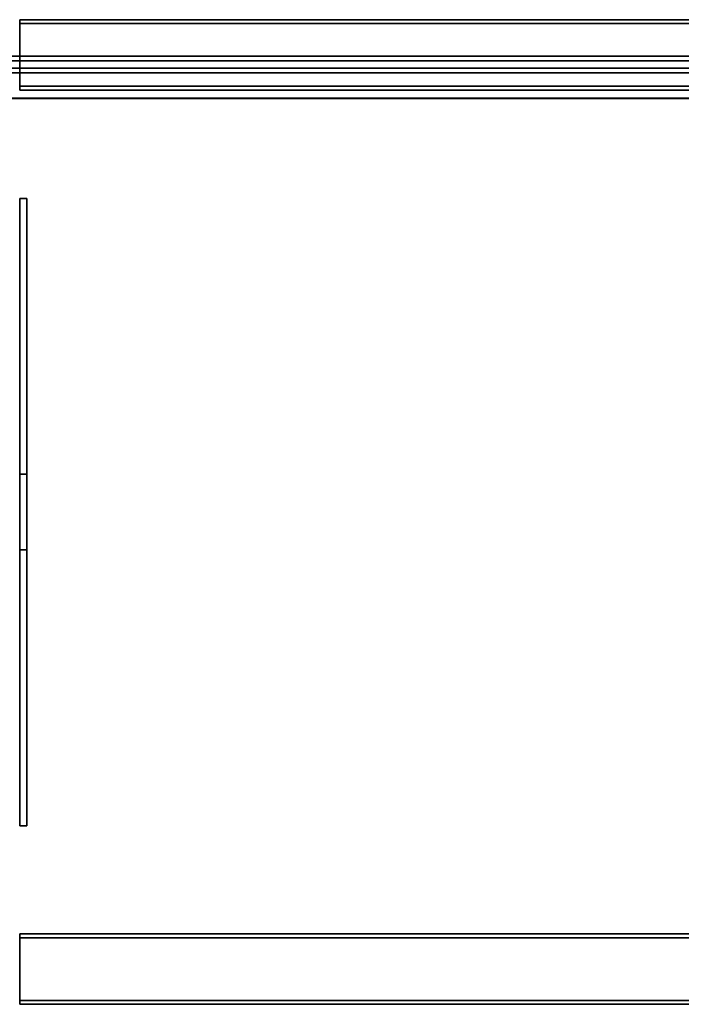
# Model space of a CAD drawing. Extents: x 13429 to 13460.1, y 572.8 to 605.1.
# Tile 132 of 341: x 13448.696 to 13449.166, y 579.596 to 580.296. Entities that reach past the tile are written whole.
import ezdxf

# ---------------------------------------------------------------- set-up
doc = ezdxf.new("R2010")
doc.units = 0
doc.header["$LTSCALE"] = 150
doc.header["$MEASUREMENT"] = 0
doc.layers.add('3DFACE_PLATE', color=7, linetype='CONTINUOUS')
doc.layers.add('3DFACE_SHAPE', color=7, linetype='CONTINUOUS')

msp = doc.modelspace()

# ---------------------------------------------------------------- linework, layer by layer
at = {"layer": '3DFACE_PLATE', "color": 6}
for points, invisible_edges in [([(13448.70084, 579.919, 0.035), (13448.69584, 579.919, 0.035), (13448.70084, 580.169, 0.035)], 2), ([(13448.69584, 579.919, 0.035), (13448.69584, 580.169, 0.035), (13448.70084, 580.169, 0.035)], 12), ([(13448.70084, 580.169, 0.18), (13448.69584, 580.169, 0.18), (13448.70084, 579.919, 0.18)], 2), ([(13448.69584, 580.169, 0.18), (13448.69584, 579.919, 0.18), (13448.70084, 579.919, 0.18)], 12), ([(13448.70084, 580.169, 0.035), (13448.69584, 580.169, 0.035), (13448.70084, 580.169, 0.18)], 2), ([(13448.69584, 580.169, 0.035), (13448.69584, 580.169, 0.18), (13448.70084, 580.169, 0.18)], 12), ([(13448.70084, 580.169, 0.035), (13448.70084, 580.169, 0.18), (13448.70084, 579.919, 0.035)], 2), ([(13448.70084, 580.169, 0.18), (13448.70084, 579.919, 0.18), (13448.70084, 579.919, 0.035)], 12), ([(13448.70084, 579.973, 0.145), (13448.69584, 579.973, 0.145), (13448.70084, 579.723, 0.145)], 2), ([(13448.69584, 579.973, 0.145), (13448.69584, 579.723, 0.145), (13448.70084, 579.723, 0.145)], 12), ([(13448.70084, 579.973), (13448.69584, 579.973), (13448.70084, 579.973, 0.145)], 2), ([(13448.69584, 579.973), (13448.69584, 579.973, 0.145), (13448.70084, 579.973, 0.145)], 12), ([(13448.70084, 579.723), (13448.69584, 579.723), (13448.70084, 579.973)], 2), ([(13448.69584, 579.723), (13448.69584, 579.973), (13448.70084, 579.973)], 12), ([(13448.70084, 579.723, 0.145), (13448.70084, 579.723), (13448.70084, 579.973, 0.145)], 2), ([(13448.70084, 579.723), (13448.70084, 579.973), (13448.70084, 579.973, 0.145)], 12), ([(13448.70084, 579.919, 0.18), (13448.69584, 579.919, 0.18), (13448.70084, 579.919, 0.035)], 2), ([(13448.69584, 579.919, 0.18), (13448.69584, 579.919, 0.035), (13448.70084, 579.919, 0.035)], 12), ([(13448.70084, 579.723, 0.145), (13448.69584, 579.723, 0.145), (13448.70084, 579.723)], 2), ([(13448.69584, 579.723, 0.145), (13448.69584, 579.723), (13448.70084, 579.723)], 12)]:
    msp.add_3dface(points, dxfattribs=dict(at, invisible_edges=invisible_edges))
at = {"layer": '3DFACE_SHAPE', "color": 13}
for points, invisible_edges in [([(13448.63334, 580.2582, 0.47642), (13453.93334, 580.2582, 0.47642), (13448.63334, 580.31791, 0.48239)], 2), ([(13453.93334, 580.2582, 0.47642), (13453.93334, 580.31791, 0.48239), (13448.63334, 580.31791, 0.48239)], 12), ([(13448.63334, 580.31518, 0.47906), (13453.93334, 580.31518, 0.47906), (13448.63334, 580.26153, 0.4737)], 2), ([(13453.93334, 580.31518, 0.47906), (13453.93334, 580.26153, 0.4737), (13448.63334, 580.26153, 0.4737)], 12), ([(13448.69584, 580.246, 0.1), (13448.69584, 580.29335, 0.10265), (13448.69584, 580.296, 0.1)], 3), ([(13448.69584, 580.29335, 0.10265), (13448.69584, 580.29335, 0.19735), (13448.69584, 580.296, 0.1)], 14), ([(13448.69584, 580.296, 0.1), (13448.69584, 580.29335, 0.19735), (13448.69584, 580.296, 0.2)], 3), ([(13448.69584, 580.29335, 0.19735), (13448.69584, 580.24865, 0.19735), (13448.69584, 580.296, 0.2)], 14), ([(13448.69584, 580.296, 0.2), (13448.69584, 580.24865, 0.19735), (13448.69584, 580.246, 0.2)], 3), ([(13448.69584, 580.246, 0.2), (13453.87084, 580.246, 0.2), (13448.69584, 580.296, 0.2)], 2), ([(13453.87084, 580.246, 0.2), (13453.87084, 580.296, 0.2), (13448.69584, 580.296, 0.2)], 12), ([(13448.69584, 580.296, 0.1), (13453.87084, 580.296, 0.1), (13448.69584, 580.246, 0.1)], 2), ([(13453.87084, 580.296, 0.1), (13453.87084, 580.246, 0.1), (13448.69584, 580.246, 0.1)], 12), ([(13448.69584, 580.296, 0.2), (13453.87084, 580.296, 0.2), (13448.69584, 580.296, 0.1)], 2), ([(13453.87084, 580.296, 0.2), (13453.87084, 580.296, 0.1), (13448.69584, 580.296, 0.1)], 12), ([(13448.69584, 580.24865, 0.10265), (13448.69584, 580.29335, 0.10265), (13448.69584, 580.246, 0.1)], 14), ([(13448.69584, 580.29335, 0.19735), (13453.87084, 580.29335, 0.19735), (13448.69584, 580.24865, 0.19735)], 2), ([(13453.87084, 580.29335, 0.19735), (13453.87084, 580.24865, 0.19735), (13448.69584, 580.24865, 0.19735)], 12), ([(13448.69584, 580.29335, 0.10265), (13453.87084, 580.29335, 0.10265), (13448.69584, 580.29335, 0.19735)], 2), ([(13453.87084, 580.29335, 0.10265), (13453.87084, 580.29335, 0.19735), (13448.69584, 580.29335, 0.19735)], 12), ([(13448.69584, 580.24865, 0.10265), (13453.87084, 580.24865, 0.10265), (13448.69584, 580.29335, 0.10265)], 2), ([(13453.87084, 580.24865, 0.10265), (13453.87084, 580.29335, 0.10265), (13448.69584, 580.29335, 0.10265)], 12), ([(13448.63334, 580.27018, 0.38717), (13453.93334, 580.27018, 0.38717), (13448.63334, 580.24033, 0.38418)], 2), ([(13453.93334, 580.27018, 0.38717), (13453.93334, 580.24033, 0.38418), (13448.63334, 580.24033, 0.38418)], 12), ([(13448.63334, 580.26153, 0.4737), (13453.93334, 580.26153, 0.4737), (13448.63334, 580.27018, 0.38717)], 2), ([(13453.93334, 580.26153, 0.4737), (13453.93334, 580.27018, 0.38717), (13448.63334, 580.27018, 0.38717)], 12), ([(13448.63334, 580.26686, 0.38989), (13453.93334, 580.26686, 0.38989), (13448.63334, 580.2582, 0.47642)], 2), ([(13453.93334, 580.26686, 0.38989), (13453.93334, 580.2582, 0.47642), (13448.63334, 580.2582, 0.47642)], 12), ([(13448.63334, 580.24003, 0.38721), (13453.93334, 580.24003, 0.38721), (13448.63334, 580.26686, 0.38989)], 2), ([(13453.93334, 580.24003, 0.38721), (13453.93334, 580.26686, 0.38989), (13448.63334, 580.26686, 0.38989)], 12), ([(13448.69584, 580.24865, 0.112), (13448.69584, 580.24865, 0.10265), (13448.69584, 580.246, 0.112)], 2), ([(13448.69584, 580.246, 0.112), (13448.69584, 580.24865, 0.10265), (13448.69584, 580.246, 0.1)], 3), ([(13448.69584, 580.24865, 0.19735), (13448.69584, 580.246, 0.188), (13448.69584, 580.246, 0.2)], 13), ([(13448.69584, 580.24865, 0.19735), (13448.69584, 580.24865, 0.188), (13448.69584, 580.246, 0.188)], 12), ([(13448.69584, 580.24865, 0.188), (13453.87084, 580.24865, 0.188), (13448.69584, 580.246, 0.188)], 2), ([(13453.87084, 580.24865, 0.188), (13453.87084, 580.246, 0.188), (13448.69584, 580.246, 0.188)], 12), ([(13448.69584, 580.24865, 0.19735), (13453.87084, 580.24865, 0.19735), (13448.69584, 580.24865, 0.188)], 2), ([(13453.87084, 580.24865, 0.19735), (13453.87084, 580.24865, 0.188), (13448.69584, 580.24865, 0.188)], 12), ([(13448.69584, 580.24865, 0.112), (13453.87084, 580.24865, 0.112), (13448.69584, 580.24865, 0.10265)], 2), ([(13453.87084, 580.24865, 0.112), (13453.87084, 580.24865, 0.10265), (13448.69584, 580.24865, 0.10265)], 12), ([(13448.69584, 580.246, 0.112), (13453.87084, 580.246, 0.112), (13448.69584, 580.24865, 0.112)], 2), ([(13453.87084, 580.246, 0.112), (13453.87084, 580.24865, 0.112), (13448.69584, 580.24865, 0.112)], 12), ([(13448.69584, 580.246, 0.188), (13453.87084, 580.246, 0.188), (13448.69584, 580.246, 0.2)], 2), ([(13453.87084, 580.246, 0.188), (13453.87084, 580.246, 0.2), (13448.69584, 580.246, 0.2)], 12), ([(13448.69584, 580.246, 0.1), (13453.87084, 580.246, 0.1), (13448.69584, 580.246, 0.112)], 2), ([(13453.87084, 580.246, 0.1), (13453.87084, 580.246, 0.112), (13448.69584, 580.246, 0.112)], 12), ([(13448.63334, 580.24033, 0.38418), (13453.93334, 580.24033, 0.38418), (13448.63334, 580.24003, 0.38721)], 2), ([(13453.93334, 580.24033, 0.38418), (13453.93334, 580.24003, 0.38721), (13448.63334, 580.24003, 0.38721)], 12), ([(13448.69584, 579.596, 0.1), (13448.69584, 579.64335, 0.10265), (13448.69584, 579.646, 0.1)], 3), ([(13448.69584, 579.64335, 0.10265), (13448.69584, 579.64335, 0.19735), (13448.69584, 579.646, 0.1)], 14), ([(13448.69584, 579.646, 0.1), (13448.69584, 579.64335, 0.19735), (13448.69584, 579.646, 0.2)], 3), ([(13448.69584, 579.64335, 0.19735), (13448.69584, 579.59865, 0.19735), (13448.69584, 579.646, 0.2)], 14), ([(13448.69584, 579.646, 0.2), (13448.69584, 579.59865, 0.19735), (13448.69584, 579.596, 0.2)], 3), ([(13448.69584, 579.596, 0.2), (13453.87084, 579.596, 0.2), (13448.69584, 579.646, 0.2)], 2), ([(13453.87084, 579.596, 0.2), (13453.87084, 579.646, 0.2), (13448.69584, 579.646, 0.2)], 12), ([(13448.69584, 579.646, 0.1), (13453.87084, 579.646, 0.1), (13448.69584, 579.596, 0.1)], 2), ([(13453.87084, 579.646, 0.1), (13453.87084, 579.596, 0.1), (13448.69584, 579.596, 0.1)], 12), ([(13448.69584, 579.646, 0.2), (13453.87084, 579.646, 0.2), (13448.69584, 579.646, 0.1)], 2), ([(13453.87084, 579.646, 0.2), (13453.87084, 579.646, 0.1), (13448.69584, 579.646, 0.1)], 12), ([(13448.69584, 579.59865, 0.10265), (13448.69584, 579.64335, 0.10265), (13448.69584, 579.596, 0.1)], 14), ([(13448.69584, 579.64335, 0.19735), (13453.87084, 579.64335, 0.19735), (13448.69584, 579.59865, 0.19735)], 2), ([(13453.87084, 579.64335, 0.19735), (13453.87084, 579.59865, 0.19735), (13448.69584, 579.59865, 0.19735)], 12), ([(13448.69584, 579.64335, 0.10265), (13453.87084, 579.64335, 0.10265), (13448.69584, 579.64335, 0.19735)], 2), ([(13453.87084, 579.64335, 0.10265), (13453.87084, 579.64335, 0.19735), (13448.69584, 579.64335, 0.19735)], 12), ([(13448.69584, 579.59865, 0.10265), (13453.87084, 579.59865, 0.10265), (13448.69584, 579.64335, 0.10265)], 2), ([(13453.87084, 579.59865, 0.10265), (13453.87084, 579.64335, 0.10265), (13448.69584, 579.64335, 0.10265)], 12), ([(13448.69584, 579.59865, 0.112), (13448.69584, 579.59865, 0.10265), (13448.69584, 579.596, 0.112)], 2), ([(13448.69584, 579.596, 0.112), (13448.69584, 579.59865, 0.10265), (13448.69584, 579.596, 0.1)], 3), ([(13448.69584, 579.59865, 0.19735), (13448.69584, 579.596, 0.188), (13448.69584, 579.596, 0.2)], 13), ([(13448.69584, 579.59865, 0.19735), (13448.69584, 579.59865, 0.188), (13448.69584, 579.596, 0.188)], 12), ([(13448.69584, 579.59865, 0.188), (13453.87084, 579.59865, 0.188), (13448.69584, 579.596, 0.188)], 2), ([(13453.87084, 579.59865, 0.188), (13453.87084, 579.596, 0.188), (13448.69584, 579.596, 0.188)], 12), ([(13448.69584, 579.59865, 0.19735), (13453.87084, 579.59865, 0.19735), (13448.69584, 579.59865, 0.188)], 2), ([(13453.87084, 579.59865, 0.19735), (13453.87084, 579.59865, 0.188), (13448.69584, 579.59865, 0.188)], 12), ([(13448.69584, 579.59865, 0.112), (13453.87084, 579.59865, 0.112), (13448.69584, 579.59865, 0.10265)], 2), ([(13453.87084, 579.59865, 0.112), (13453.87084, 579.59865, 0.10265), (13448.69584, 579.59865, 0.10265)], 12), ([(13448.69584, 579.596, 0.112), (13453.87084, 579.596, 0.112), (13448.69584, 579.59865, 0.112)], 2), ([(13453.87084, 579.596, 0.112), (13453.87084, 579.59865, 0.112), (13448.69584, 579.59865, 0.112)], 12), ([(13448.69584, 579.596, 0.188), (13453.87084, 579.596, 0.188), (13448.69584, 579.596, 0.2)], 2), ([(13453.87084, 579.596, 0.188), (13453.87084, 579.596, 0.2), (13448.69584, 579.596, 0.2)], 12), ([(13448.69584, 579.596, 0.1), (13453.87084, 579.596, 0.1), (13448.69584, 579.596, 0.112)], 2), ([(13453.87084, 579.596, 0.1), (13453.87084, 579.596, 0.112), (13448.69584, 579.596, 0.112)], 12)]:
    msp.add_3dface(points, dxfattribs=dict(at, invisible_edges=invisible_edges))

doc.saveas('drawing.dxf')
